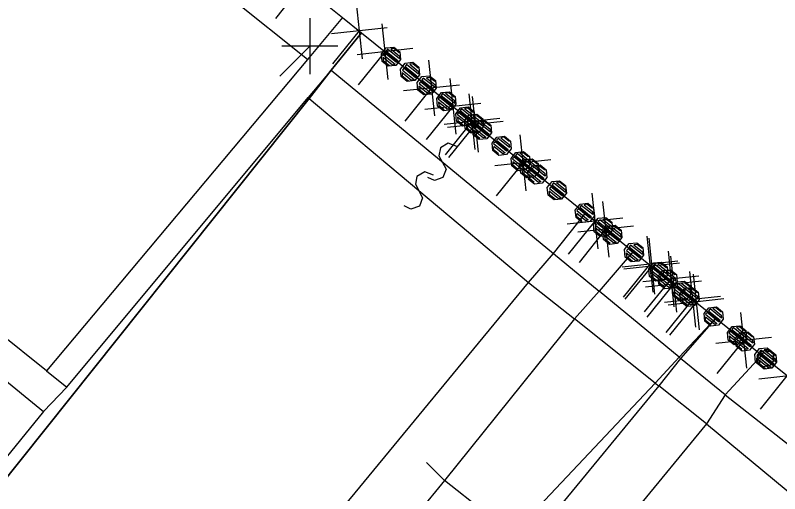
# Model space of a CAD drawing. Extents: x -266179 to -264727, y -1243225 to -1241702.
# Drawn here: x -264780.93 to -264753.95, y -1242403.21 to -1242386.33 of the extents above; entities that cross this region are included whole.
import ezdxf

# ---------------------------------------------------------------- set-up
doc = ezdxf.new("R2010")
doc.units = 0
for name, color, linetype in [('Vrstva 1', 7, 'Continuous'), ('Vrstva 19', 7, 'Continuous'), ('Vrstva 2', 7, 'Continuous'), ('Vrstva 21', 7, 'Continuous')]:
    doc.layers.add(name, color=color, linetype=linetype)

msp = doc.modelspace()

# ---------------------------------------------------------------- linework, layer by layer
at = {"layer": 'Vrstva 1'}
for p, q in [((-264780.48, -1242377.48), (-264769.38, -1242386.41)), ((-264769.38, -1242386.41), (-264770.62, -1242387.89)), ((-264769.38, -1242386.41), (-264768.71, -1242386.95)), ((-264768.71, -1242386.95), (-264769.78, -1242388.27)), ((-264769.78, -1242388.27), (-264768.71, -1242386.95)), ((-264768.71, -1242386.95), (-264760.8, -1242393.32)), ((-264770.62, -1242387.89), (-264779.83, -1242398.88)), ((-264769.78, -1242388.27), (-264770.56, -1242389.27)), ((-264770.56, -1242389.27), (-264769.78, -1242388.27)), ((-264770.56, -1242389.27), (-264836.52, -1242471.9)), ((-264836.52, -1242471.9), (-264770.56, -1242389.27)), ((-264761.94, -1242394.74), (-264760.8, -1242393.32)), ((-264760.8, -1242393.32), (-264759.12, -1242394.67)), ((-264762.82, -1242395.76), (-264761.94, -1242394.74)), ((-264759.12, -1242394.67), (-264756.2, -1242397.02)), ((-264829.9, -1242477.17), (-264762.82, -1242395.76)), ((-264756.2, -1242397.02), (-264757.5, -1242398.4)), ((-264757.5, -1242398.4), (-264756.2, -1242397.02)), ((-264756.2, -1242397.02), (-264754.58, -1242398.33)), ((-264757.5, -1242398.4), (-264758.35, -1242399.31)), ((-264758.35, -1242399.31), (-264757.5, -1242398.4)), ((-264754.58, -1242398.33), (-264755.88, -1242399.73)), ((-264754.58, -1242398.33), (-264748.78, -1242402.99)), ((-264779.83, -1242398.88), (-264779.11, -1242399.45)), ((-264779.11, -1242399.45), (-264779.94, -1242400.32)), ((-264758.35, -1242399.31), (-264763.37, -1242404.64)), ((-264763.37, -1242404.64), (-264758.35, -1242399.31)), ((-264755.88, -1242399.73), (-264756.54, -1242400.75)), ((-264779.94, -1242400.32), (-264799.97, -1242424.89)), ((-264756.54, -1242400.75), (-264823.46, -1242482.09))]:
    msp.add_line(p, q, dxfattribs=at)
at = {"layer": 'Vrstva 19'}
for p, q in [((-264780.48, -1242377.48), (-264769.38, -1242386.41)), ((-264769.38, -1242386.41), (-264768.71, -1242386.95)), ((-264768.71, -1242386.95), (-264760.8, -1242393.32)), ((-264760.8, -1242393.32), (-264759.12, -1242394.67)), ((-264759.12, -1242394.67), (-264756.2, -1242397.02)), ((-264756.2, -1242397.02), (-264754.58, -1242398.33)), ((-264754.58, -1242398.33), (-264748.78, -1242402.99))]:
    msp.add_line(p, q, dxfattribs=at)
for points in [[(-264767.365, -1242387.623), (-264767.337, -1242387.89), (-264767.506, -1242388.101), (-264767.773, -1242388.129), (-264767.983, -1242387.96), (-264768.012, -1242387.693), (-264767.843, -1242387.483), (-264767.576, -1242387.454), (-264767.365, -1242387.623), (-264767.383, -1242387.661), (-264767.57, -1242387.51), (-264767.682, -1242387.522), (-264767.371, -1242387.773), (-264767.374, -1242387.873), (-264767.795, -1242387.534), (-264767.845, -1242387.597), (-264767.432, -1242387.929), (-264767.474, -1242387.998), (-264767.887, -1242387.665), (-264767.937, -1242387.728), (-264767.525, -1242388.06), (-264767.614, -1242388.091), (-264767.949, -1242387.821), (-264767.944, -1242387.927), (-264767.726, -1242388.103)], [(-264766.694, -1242388.162), (-264766.665, -1242388.429), (-264766.835, -1242388.639), (-264767.102, -1242388.668), (-264767.312, -1242388.499), (-264767.341, -1242388.231), (-264767.172, -1242388.021), (-264766.904, -1242387.992), (-264766.694, -1242388.162), (-264766.712, -1242388.199), (-264766.898, -1242388.049), (-264767.011, -1242388.061), (-264766.699, -1242388.312), (-264766.703, -1242388.412), (-264767.123, -1242388.073), (-264767.174, -1242388.135), (-264766.761, -1242388.468), (-264766.803, -1242388.536), (-264767.216, -1242388.204), (-264767.266, -1242388.266), (-264766.853, -1242388.599), (-264766.943, -1242388.629), (-264767.277, -1242388.36), (-264767.273, -1242388.466), (-264767.055, -1242388.642)], [(-264766.105, -1242388.636), (-264766.077, -1242388.903), (-264766.246, -1242389.113), (-264766.513, -1242389.142), (-264766.723, -1242388.973), (-264766.752, -1242388.706), (-264766.583, -1242388.495), (-264766.316, -1242388.467), (-264766.105, -1242388.636), (-264766.123, -1242388.673), (-264766.31, -1242388.523), (-264766.422, -1242388.535), (-264766.111, -1242388.786), (-264766.114, -1242388.886), (-264766.535, -1242388.547), (-264766.585, -1242388.609), (-264766.172, -1242388.942), (-264766.214, -1242389.01), (-264766.627, -1242388.678), (-264766.677, -1242388.74), (-264766.265, -1242389.073), (-264766.354, -1242389.104), (-264766.689, -1242388.834), (-264766.684, -1242388.94), (-264766.466, -1242389.116)], [(-264765.411, -1242389.198), (-264765.382, -1242389.465), (-264765.551, -1242389.675), (-264765.819, -1242389.704), (-264766.029, -1242389.535), (-264766.058, -1242389.268), (-264765.888, -1242389.057), (-264765.621, -1242389.029), (-264765.411, -1242389.198), (-264765.444, -1242389.223), (-264765.631, -1242389.072), (-264765.743, -1242389.084), (-264765.432, -1242389.335), (-264765.419, -1242389.448), (-264765.856, -1242389.097), (-264765.906, -1242389.159), (-264765.47, -1242389.51), (-264765.52, -1242389.572), (-264765.956, -1242389.221), (-264766.006, -1242389.283), (-264765.57, -1242389.635), (-264765.683, -1242389.647), (-264765.994, -1242389.396), (-264765.982, -1242389.508), (-264765.795, -1242389.659)], [(-264764.74, -1242389.737), (-264764.711, -1242390.004), (-264764.88, -1242390.214), (-264765.147, -1242390.243), (-264765.358, -1242390.073), (-264765.386, -1242389.806), (-264765.217, -1242389.596), (-264764.95, -1242389.567), (-264764.74, -1242389.737), (-264764.773, -1242389.761), (-264764.959, -1242389.611), (-264765.072, -1242389.623), (-264764.76, -1242389.874), (-264764.748, -1242389.986), (-264765.184, -1242389.635), (-264765.235, -1242389.697), (-264764.798, -1242390.049), (-264764.849, -1242390.111), (-264765.285, -1242389.76), (-264765.335, -1242389.822), (-264764.899, -1242390.173), (-264765.011, -1242390.185), (-264765.323, -1242389.934), (-264765.311, -1242390.047), (-264765.124, -1242390.198)], [(-264764.43, -1242389.992), (-264764.401, -1242390.259), (-264764.57, -1242390.469), (-264764.838, -1242390.498), (-264765.048, -1242390.329), (-264765.077, -1242390.062), (-264764.908, -1242389.851), (-264764.641, -1242389.822), (-264764.43, -1242389.992), (-264764.447, -1242390.029), (-264764.635, -1242389.879), (-264764.747, -1242389.891), (-264764.435, -1242390.141), (-264764.439, -1242390.241), (-264764.859, -1242389.903), (-264764.91, -1242389.965), (-264764.497, -1242390.297), (-264764.539, -1242390.366), (-264764.952, -1242390.034), (-264765.002, -1242390.096), (-264764.589, -1242390.428), (-264764.678, -1242390.459), (-264765.013, -1242390.19), (-264765.009, -1242390.296), (-264764.791, -1242390.472)], [(-264764.151, -1242390.211), (-264764.122, -1242390.478), (-264764.291, -1242390.688), (-264764.559, -1242390.717), (-264764.769, -1242390.548), (-264764.798, -1242390.28), (-264764.628, -1242390.07), (-264764.361, -1242390.041), (-264764.151, -1242390.211), (-264764.184, -1242390.236), (-264764.371, -1242390.085), (-264764.483, -1242390.097), (-264764.172, -1242390.348), (-264764.159, -1242390.461), (-264764.596, -1242390.109), (-264764.646, -1242390.172), (-264764.21, -1242390.523), (-264764.26, -1242390.585), (-264764.696, -1242390.234), (-264764.746, -1242390.296), (-264764.31, -1242390.647), (-264764.423, -1242390.66), (-264764.734, -1242390.409), (-264764.722, -1242390.521), (-264764.535, -1242390.672)], [(-264763.456, -1242390.773), (-264763.427, -1242391.04), (-264763.597, -1242391.25), (-264763.864, -1242391.279), (-264764.074, -1242391.11), (-264764.103, -1242390.842), (-264763.934, -1242390.632), (-264763.667, -1242390.603), (-264763.456, -1242390.773), (-264763.512, -1242390.779), (-264763.699, -1242390.628), (-264763.796, -1242390.653), (-264763.5, -1242390.891), (-264763.488, -1242391.004), (-264763.893, -1242390.678), (-264763.943, -1242390.74), (-264763.538, -1242391.066), (-264763.589, -1242391.128), (-264763.994, -1242390.802), (-264764.052, -1242390.858), (-264763.647, -1242391.184), (-264763.728, -1242391.222), (-264764.047, -1242390.964), (-264764.059, -1242391.058), (-264763.872, -1242391.209)], [(-264762.785, -1242391.311), (-264762.756, -1242391.578), (-264762.926, -1242391.789), (-264763.193, -1242391.817), (-264763.403, -1242391.648), (-264763.432, -1242391.381), (-264763.262, -1242391.171), (-264762.995, -1242391.142), (-264762.785, -1242391.311), (-264762.841, -1242391.317), (-264763.028, -1242391.167), (-264763.125, -1242391.191), (-264762.829, -1242391.43), (-264762.817, -1242391.542), (-264763.222, -1242391.216), (-264763.272, -1242391.278), (-264762.867, -1242391.605), (-264762.917, -1242391.667), (-264763.322, -1242391.341), (-264763.38, -1242391.397), (-264762.975, -1242391.723), (-264763.057, -1242391.76), (-264763.376, -1242391.503), (-264763.387, -1242391.597), (-264763.2, -1242391.747)], [(-264762.474, -1242391.564), (-264762.445, -1242391.831), (-264762.614, -1242392.042), (-264762.881, -1242392.071), (-264763.092, -1242391.902), (-264763.121, -1242391.635), (-264762.952, -1242391.424), (-264762.684, -1242391.395), (-264762.474, -1242391.564), (-264762.507, -1242391.589), (-264762.694, -1242391.439), (-264762.806, -1242391.451), (-264762.495, -1242391.702), (-264762.482, -1242391.814), (-264762.919, -1242391.463), (-264762.969, -1242391.526), (-264762.533, -1242391.877), (-264762.583, -1242391.939), (-264763.019, -1242391.588), (-264763.069, -1242391.65), (-264762.633, -1242392.001), (-264762.745, -1242392.013), (-264763.057, -1242391.763), (-264763.045, -1242391.875), (-264762.858, -1242392.026)], [(-264762.196, -1242391.785), (-264762.167, -1242392.053), (-264762.337, -1242392.263), (-264762.604, -1242392.292), (-264762.814, -1242392.122), (-264762.843, -1242391.855), (-264762.674, -1242391.645), (-264762.406, -1242391.616), (-264762.196, -1242391.785), (-264762.252, -1242391.792), (-264762.439, -1242391.641), (-264762.536, -1242391.666), (-264762.24, -1242391.904), (-264762.228, -1242392.016), (-264762.633, -1242391.69), (-264762.683, -1242391.753), (-264762.278, -1242392.079), (-264762.329, -1242392.141), (-264762.734, -1242391.815), (-264762.792, -1242391.871), (-264762.387, -1242392.197), (-264762.468, -1242392.234), (-264762.787, -1242391.977), (-264762.798, -1242392.071), (-264762.612, -1242392.221)], [(-264761.508, -1242392.339), (-264761.479, -1242392.606), (-264761.648, -1242392.816), (-264761.915, -1242392.845), (-264762.126, -1242392.676), (-264762.155, -1242392.409), (-264761.986, -1242392.199), (-264761.718, -1242392.17), (-264761.508, -1242392.339), (-264761.525, -1242392.376), (-264761.712, -1242392.226), (-264761.825, -1242392.238), (-264761.513, -1242392.489), (-264761.516, -1242392.589), (-264761.937, -1242392.25), (-264761.987, -1242392.313), (-264761.574, -1242392.645), (-264761.617, -1242392.713), (-264762.03, -1242392.381), (-264762.08, -1242392.444), (-264761.667, -1242392.776), (-264761.756, -1242392.807), (-264762.091, -1242392.537), (-264762.087, -1242392.643), (-264761.868, -1242392.819)], [(-264760.518, -1242393.137), (-264760.489, -1242393.404), (-264760.658, -1242393.615), (-264760.925, -1242393.644), (-264761.136, -1242393.474), (-264761.165, -1242393.207), (-264760.995, -1242392.997), (-264760.728, -1242392.968), (-264760.518, -1242393.137), (-264760.574, -1242393.143), (-264760.761, -1242392.993), (-264760.858, -1242393.018), (-264760.562, -1242393.256), (-264760.55, -1242393.368), (-264760.955, -1242393.042), (-264761.005, -1242393.105), (-264760.6, -1242393.43), (-264760.65, -1242393.493), (-264761.055, -1242393.167), (-264761.113, -1242393.223), (-264760.708, -1242393.549), (-264760.789, -1242393.586), (-264761.109, -1242393.329), (-264761.12, -1242393.423), (-264760.933, -1242393.573)], [(-264759.876, -1242393.635), (-264759.848, -1242393.903), (-264760.018, -1242394.112), (-264760.285, -1242394.141), (-264760.495, -1242393.971), (-264760.523, -1242393.704), (-264760.353, -1242393.494), (-264760.086, -1242393.466), (-264759.876, -1242393.635), (-264759.893, -1242393.673), (-264760.08, -1242393.522), (-264760.192, -1242393.534), (-264759.881, -1242393.785), (-264759.885, -1242393.885), (-264760.305, -1242393.546), (-264760.355, -1242393.608), (-264759.943, -1242393.941), (-264759.986, -1242394.01), (-264760.398, -1242393.676), (-264760.448, -1242393.738), (-264760.036, -1242394.072), (-264760.125, -1242394.103), (-264760.46, -1242393.832), (-264760.455, -1242393.938), (-264760.238, -1242394.114)], [(-264759.552, -1242393.912), (-264759.523, -1242394.179), (-264759.692, -1242394.389), (-264759.959, -1242394.418), (-264760.17, -1242394.249), (-264760.199, -1242393.982), (-264760.029, -1242393.771), (-264759.762, -1242393.742), (-264759.552, -1242393.912), (-264759.585, -1242393.936), (-264759.772, -1242393.786), (-264759.884, -1242393.798), (-264759.573, -1242394.049), (-264759.56, -1242394.161), (-264759.997, -1242393.811), (-264760.047, -1242393.873), (-264759.61, -1242394.224), (-264759.661, -1242394.286), (-264760.097, -1242393.935), (-264760.147, -1242393.998), (-264759.711, -1242394.348), (-264759.823, -1242394.361), (-264760.135, -1242394.11), (-264760.123, -1242394.223), (-264759.936, -1242394.373)], [(-264758.783, -1242394.53), (-264758.754, -1242394.797), (-264758.923, -1242395.007), (-264759.19, -1242395.036), (-264759.401, -1242394.867), (-264759.43, -1242394.6), (-264759.26, -1242394.389), (-264758.993, -1242394.36), (-264758.783, -1242394.53), (-264758.8, -1242394.567), (-264758.987, -1242394.417), (-264759.1, -1242394.429), (-264758.788, -1242394.68), (-264758.791, -1242394.779), (-264759.212, -1242394.441), (-264759.262, -1242394.503), (-264758.849, -1242394.836), (-264758.892, -1242394.904), (-264759.305, -1242394.572), (-264759.355, -1242394.634), (-264758.942, -1242394.967), (-264759.031, -1242394.998), (-264759.366, -1242394.728), (-264759.361, -1242394.834), (-264759.143, -1242395.01)], [(-264757.925, -1242395.214), (-264757.896, -1242395.481), (-264758.066, -1242395.691), (-264758.333, -1242395.719), (-264758.543, -1242395.55), (-264758.571, -1242395.282), (-264758.402, -1242395.072), (-264758.134, -1242395.044), (-264757.925, -1242395.214), (-264757.957, -1242395.239), (-264758.144, -1242395.088), (-264758.257, -1242395.1), (-264757.946, -1242395.351), (-264757.934, -1242395.464), (-264758.369, -1242395.112), (-264758.419, -1242395.174), (-264757.984, -1242395.526), (-264758.034, -1242395.588), (-264758.47, -1242395.236), (-264758.52, -1242395.298), (-264758.085, -1242395.65), (-264758.197, -1242395.662), (-264758.508, -1242395.411), (-264758.496, -1242395.523), (-264758.31, -1242395.674)], [(-264757.596, -1242395.484), (-264757.567, -1242395.751), (-264757.736, -1242395.962), (-264758.003, -1242395.991), (-264758.213, -1242395.822), (-264758.242, -1242395.555), (-264758.073, -1242395.344), (-264757.806, -1242395.315), (-264757.596, -1242395.484), (-264757.652, -1242395.49), (-264757.839, -1242395.34), (-264757.936, -1242395.365), (-264757.64, -1242395.603), (-264757.628, -1242395.715), (-264758.033, -1242395.39), (-264758.083, -1242395.452), (-264757.678, -1242395.778), (-264757.728, -1242395.84), (-264758.133, -1242395.514), (-264758.191, -1242395.57), (-264757.786, -1242395.896), (-264757.867, -1242395.933), (-264758.187, -1242395.677), (-264758.198, -1242395.77), (-264758.011, -1242395.921)], [(-264757.105, -1242395.882), (-264757.076, -1242396.149), (-264757.245, -1242396.36), (-264757.512, -1242396.389), (-264757.723, -1242396.22), (-264757.752, -1242395.953), (-264757.583, -1242395.742), (-264757.315, -1242395.713), (-264757.105, -1242395.882), (-264757.122, -1242395.92), (-264757.309, -1242395.769), (-264757.422, -1242395.782), (-264757.11, -1242396.032), (-264757.113, -1242396.132), (-264757.534, -1242395.794), (-264757.584, -1242395.856), (-264757.171, -1242396.188), (-264757.214, -1242396.257), (-264757.627, -1242395.925), (-264757.677, -1242395.987), (-264757.264, -1242396.319), (-264757.353, -1242396.35), (-264757.688, -1242396.081), (-264757.684, -1242396.187), (-264757.465, -1242396.362)], [(-264756.827, -1242396.102), (-264756.798, -1242396.37), (-264756.967, -1242396.58), (-264757.234, -1242396.609), (-264757.444, -1242396.44), (-264757.473, -1242396.173), (-264757.304, -1242395.962), (-264757.037, -1242395.933), (-264756.827, -1242396.102), (-264756.86, -1242396.127), (-264757.047, -1242395.977), (-264757.159, -1242395.989), (-264756.847, -1242396.24), (-264756.835, -1242396.352), (-264757.272, -1242396.001), (-264757.322, -1242396.064), (-264756.885, -1242396.415), (-264756.935, -1242396.477), (-264757.372, -1242396.126), (-264757.422, -1242396.188), (-264756.985, -1242396.539), (-264757.098, -1242396.551), (-264757.41, -1242396.301), (-264757.397, -1242396.413), (-264757.21, -1242396.564)], [(-264755.973, -1242396.793), (-264755.945, -1242397.06), (-264756.115, -1242397.27), (-264756.382, -1242397.298), (-264756.592, -1242397.128), (-264756.62, -1242396.861), (-264756.45, -1242396.651), (-264756.183, -1242396.623), (-264755.973, -1242396.793), (-264756.029, -1242396.799), (-264756.216, -1242396.648), (-264756.313, -1242396.672), (-264756.017, -1242396.911), (-264756.006, -1242397.024), (-264756.41, -1242396.697), (-264756.46, -1242396.759), (-264756.056, -1242397.086), (-264756.106, -1242397.148), (-264756.511, -1242396.821), (-264756.569, -1242396.877), (-264756.164, -1242397.204), (-264756.246, -1242397.241), (-264756.564, -1242396.983), (-264756.576, -1242397.077), (-264756.389, -1242397.228)], [(-264755.149, -1242397.455), (-264755.12, -1242397.722), (-264755.289, -1242397.933), (-264755.556, -1242397.962), (-264755.767, -1242397.792), (-264755.796, -1242397.525), (-264755.626, -1242397.315), (-264755.359, -1242397.286), (-264755.149, -1242397.455), (-264755.182, -1242397.48), (-264755.369, -1242397.33), (-264755.481, -1242397.342), (-264755.17, -1242397.592), (-264755.157, -1242397.705), (-264755.594, -1242397.354), (-264755.644, -1242397.416), (-264755.207, -1242397.767), (-264755.258, -1242397.83), (-264755.694, -1242397.479), (-264755.744, -1242397.541), (-264755.308, -1242397.892), (-264755.42, -1242397.904), (-264755.732, -1242397.654), (-264755.72, -1242397.766), (-264755.533, -1242397.916)], [(-264754.871, -1242397.675), (-264754.842, -1242397.942), (-264755.011, -1242398.153), (-264755.278, -1242398.182), (-264755.488, -1242398.013), (-264755.517, -1242397.745), (-264755.348, -1242397.535), (-264755.081, -1242397.506), (-264754.871, -1242397.675), (-264754.927, -1242397.681), (-264755.114, -1242397.531), (-264755.211, -1242397.556), (-264754.915, -1242397.794), (-264754.902, -1242397.906), (-264755.308, -1242397.58), (-264755.358, -1242397.643), (-264754.952, -1242397.969), (-264755.003, -1242398.031), (-264755.408, -1242397.705), (-264755.466, -1242397.761), (-264755.061, -1242398.087), (-264755.142, -1242398.124), (-264755.461, -1242397.867), (-264755.473, -1242397.961), (-264755.285, -1242398.111)], [(-264754.187, -1242398.236), (-264754.158, -1242398.503), (-264754.328, -1242398.713), (-264754.595, -1242398.741), (-264754.805, -1242398.571), (-264754.834, -1242398.304), (-264754.664, -1242398.094), (-264754.397, -1242398.066), (-264754.187, -1242398.236), (-264754.204, -1242398.273), (-264754.391, -1242398.122), (-264754.503, -1242398.134), (-264754.192, -1242398.386), (-264754.196, -1242398.486), (-264754.616, -1242398.146), (-264754.666, -1242398.208), (-264754.254, -1242398.542), (-264754.296, -1242398.61), (-264754.709, -1242398.277), (-264754.759, -1242398.339), (-264754.347, -1242398.672), (-264754.436, -1242398.703), (-264754.77, -1242398.433), (-264754.766, -1242398.539), (-264754.548, -1242398.715)], [(-264754.09, -1242398.312), (-264754.061, -1242398.579), (-264754.231, -1242398.789), (-264754.498, -1242398.818), (-264754.708, -1242398.649), (-264754.737, -1242398.382), (-264754.568, -1242398.172), (-264754.301, -1242398.143), (-264754.09, -1242398.312), (-264754.108, -1242398.349), (-264754.295, -1242398.199), (-264754.407, -1242398.211), (-264754.095, -1242398.462), (-264754.099, -1242398.562), (-264754.52, -1242398.223), (-264754.57, -1242398.286), (-264754.157, -1242398.618), (-264754.199, -1242398.686), (-264754.612, -1242398.354), (-264754.662, -1242398.417), (-264754.249, -1242398.749), (-264754.338, -1242398.78), (-264754.673, -1242398.51), (-264754.669, -1242398.616), (-264754.451, -1242398.792)]]:
    msp.add_lwpolyline(points, dxfattribs=at)
at = {"layer": 'Vrstva 2'}
for p, q in [((-264770.62, -1242387.89), (-264779.59, -1242380.73)), ((-264769.78, -1242388.27), (-264770.6, -1242389.23)), ((-264769.78, -1242388.27), (-264761.94, -1242394.74)), ((-264779.11, -1242399.45), (-264770.6, -1242389.23)), ((-264770.6, -1242389.23), (-264770.56, -1242389.27)), ((-264770.56, -1242389.27), (-264762.82, -1242395.76)), ((-264779.83, -1242398.88), (-264787.6, -1242392.67)), ((-264788.27, -1242393.5), (-264779.94, -1242400.32)), ((-264761.94, -1242394.74), (-264760.32, -1242396.07)), ((-264759.12, -1242394.67), (-264760.32, -1242396.07)), ((-264762.82, -1242395.76), (-264761.19, -1242397.05)), ((-264760.32, -1242396.07), (-264761.19, -1242397.05)), ((-264757.5, -1242398.4), (-264760.32, -1242396.07)), ((-264761.19, -1242397.05), (-264765.78, -1242402.75)), ((-264758.35, -1242399.31), (-264761.19, -1242397.05)), ((-264756.2, -1242397.02), (-264757.45, -1242398.44)), ((-264757.5, -1242398.4), (-264757.45, -1242398.44)), ((-264757.45, -1242398.44), (-264758.22, -1242399.41)), ((-264755.88, -1242399.73), (-264757.45, -1242398.44)), ((-264758.22, -1242399.41), (-264762.86, -1242405.04)), ((-264758.35, -1242399.31), (-264758.22, -1242399.41)), ((-264756.54, -1242400.75), (-264758.22, -1242399.41)), ((-264755.88, -1242399.73), (-264749.95, -1242404.38)), ((-264756.54, -1242400.75), (-264750.85, -1242405.47)), ((-264766.42, -1242402.11), (-264765.78, -1242402.75)), ((-264765.78, -1242402.75), (-264778.83, -1242418.52)), ((-264763.37, -1242404.64), (-264765.78, -1242402.75))]:
    msp.add_line(p, q, dxfattribs=at)
for points in [[(-264765.344, -1242390.958), (-264765.653, -1242390.846), (-264765.929, -1242391.007), (-264765.98, -1242391.289), (-264765.722, -1242391.762), (-264765.836, -1242392.057), (-264766.131, -1242392.163), (-264766.376, -1242392.052)], [(-264766.17, -1242391.973), (-264766.478, -1242391.858), (-264766.755, -1242392.017), (-264766.808, -1242392.298), (-264766.554, -1242392.773), (-264766.67, -1242393.067), (-264766.966, -1242393.171), (-264767.21, -1242393.057)]]:
    msp.add_lwpolyline(points, dxfattribs=at)
at = {"layer": 'Vrstva 21'}
for p, q in [((-264780.48, -1242377.48), (-264769.38, -1242386.41)), ((-264770.812, -1242385.273), (-264771.752, -1242386.442)), ((-264768.899, -1242385.897), (-264768.685, -1242387.865)), ((-264770.533, -1242386.436), (-264770.532, -1242388.416)), ((-264769.38, -1242386.41), (-264768.71, -1242386.95)), ((-264767.808, -1242386.774), (-264769.776, -1242386.988)), ((-264767.994, -1242386.633), (-264767.78, -1242388.601)), ((-264768.792, -1242386.881), (-264769.732, -1242388.05)), ((-264768.71, -1242386.95), (-264760.8, -1242393.32)), ((-264770.533, -1242387.426), (-264771.593, -1242388.487)), ((-264769.543, -1242387.426), (-264771.523, -1242387.426)), ((-264766.903, -1242387.51), (-264768.871, -1242387.724)), ((-264767.887, -1242387.617), (-264768.827, -1242388.786)), ((-264766.347, -1242387.913), (-264766.139, -1242389.882)), ((-264765.594, -1242388.564), (-264765.382, -1242390.533)), ((-264765.259, -1242388.794), (-264767.228, -1242389.001)), ((-264766.243, -1242388.897), (-264767.186, -1242390.064)), ((-264764.921, -1242389.101), (-264764.709, -1242391.069)), ((-264764.801, -1242389.201), (-264764.589, -1242391.169)), ((-264764.503, -1242389.442), (-264766.472, -1242389.654)), ((-264765.488, -1242389.548), (-264766.429, -1242390.716)), ((-264763.831, -1242389.979), (-264765.799, -1242390.191)), ((-264764.815, -1242390.085), (-264765.756, -1242391.253)), ((-264763.711, -1242390.079), (-264765.679, -1242390.291)), ((-264764.695, -1242390.185), (-264765.636, -1242391.353)), ((-264763.125, -1242390.555), (-264762.911, -1242392.523)), ((-264762.034, -1242391.432), (-264764.003, -1242391.646)), ((-264763.018, -1242391.539), (-264763.958, -1242392.708)), ((-264760.579, -1242392.61), (-264760.365, -1242394.578)), ((-264760.201, -1242392.899), (-264759.987, -1242394.867)), ((-264759.488, -1242393.487), (-264761.456, -1242393.701)), ((-264760.8, -1242393.32), (-264759.12, -1242394.67)), ((-264760.472, -1242393.594), (-264761.412, -1242394.763)), ((-264759.11, -1242393.776), (-264761.078, -1242393.99)), ((-264760.094, -1242393.883), (-264761.034, -1242395.052)), ((-264758.636, -1242394.133), (-264758.426, -1242396.102)), ((-264758.572, -1242394.202), (-264758.365, -1242396.171)), ((-264759.12, -1242394.67), (-264756.2, -1242397.02)), ((-264757.893, -1242394.655), (-264757.691, -1242396.624)), ((-264757.806, -1242394.838), (-264757.595, -1242396.806)), ((-264757.547, -1242395.013), (-264759.516, -1242395.223)), ((-264758.531, -1242395.118), (-264759.474, -1242396.285)), ((-264757.484, -1242395.083), (-264759.453, -1242395.291)), ((-264758.469, -1242395.187), (-264759.412, -1242396.353)), ((-264757.134, -1242395.375), (-264756.922, -1242397.343)), ((-264756.807, -1242395.538), (-264758.777, -1242395.74)), ((-264757.792, -1242395.639), (-264758.739, -1242396.803)), ((-264756.716, -1242395.716), (-264758.685, -1242395.928)), ((-264757.009, -1242395.467), (-264756.795, -1242397.435)), ((-264757.7, -1242395.822), (-264758.642, -1242396.99)), ((-264756.044, -1242396.253), (-264758.012, -1242396.465)), ((-264757.028, -1242396.359), (-264757.969, -1242397.527)), ((-264755.917, -1242396.344), (-264757.886, -1242396.558)), ((-264756.902, -1242396.451), (-264757.842, -1242397.62)), ((-264756.2, -1242397.02), (-264754.58, -1242398.33)), ((-264755.333, -1242396.823), (-264755.119, -1242398.791)), ((-264754.242, -1242397.7), (-264756.21, -1242397.914)), ((-264755.226, -1242397.807), (-264756.166, -1242398.976)), ((-264754.58, -1242398.33), (-264748.78, -1242402.99)), ((-264752.713, -1242398.952), (-264754.682, -1242399.168)), ((-264753.698, -1242399.06), (-264754.636, -1242400.23))]:
    msp.add_line(p, q, dxfattribs=at)

doc.saveas('drawing.dxf')
